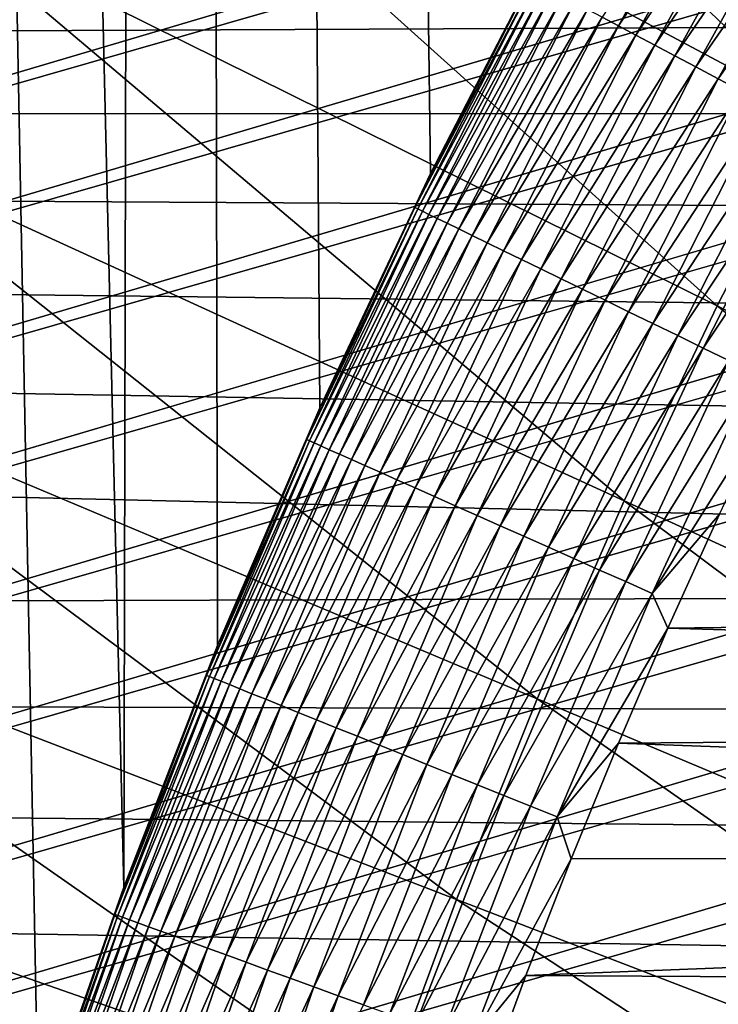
# Model space of a CAD drawing. Header units: millimetres. Extents: x -50 to 50, y -50 to 50.
# Tile 322 of 562: x -8.6 to -7.7, y 3 to 4.2. Entities that reach past the tile are written whole.
import ezdxf

# ---------------------------------------------------------------- set-up
doc = ezdxf.new("R2010")
doc.units = ezdxf.units.MM
doc.header["$LTSCALE"] = 65.185185
for name, color, linetype in [('1', 7, 'CONTINUOUS'), ('2', 7, 'CONTINUOUS'), ('25', 7, 'CONTINUOUS'), ('3', 7, 'CONTINUOUS'), ('36', 7, 'CONTINUOUS'), ('4', 7, 'CONTINUOUS'), ('89', 7, 'CONTINUOUS')]:
    doc.layers.add(name, color=color, linetype=linetype)

msp = doc.modelspace()

# ---------------------------------------------------------------- linework, layer by layer
at = {"layer": '1', "color": 7, "linetype": 'Continuous', "true_color": 0xf5f5f5}
for points in [[(-28.9654, 4.0703), (-28.8629, 4.7432), (-3.0677, 4.1863), (-28.9654, 4.0703)], [(-3.2359, 4.0577), (-28.9654, 4.0703), (-3.0677, 4.1863), (-3.2359, 4.0577)], [(-29.0523, 3.3952), (-28.9654, 4.0703), (-3.8522, 3.478), (-29.0523, 3.3952)], [(-3.5559, 3.7804), (-28.9654, 4.0703), (-3.3987, 3.9224), (-3.5559, 3.7804)], [(-3.7071, 3.6323), (-28.9654, 4.0703), (-3.5559, 3.7804), (-3.7071, 3.6323)], [(-3.8522, 3.478), (-28.9654, 4.0703), (-3.7071, 3.6323), (-3.8522, 3.478)], [(-3.3987, 3.9224), (-28.9654, 4.0703), (-3.2359, 4.0577), (-3.3987, 3.9224)], [(-3.9909, 3.318), (-29.0523, 3.3952), (-3.8522, 3.478), (-3.9909, 3.318)], [(-29.1234, 2.7183), (-29.0523, 3.3952), (-4.3661, 2.806), (-29.1234, 2.7183)], [(-4.1229, 3.1525), (-29.0523, 3.3952), (-3.9909, 3.318), (-4.1229, 3.1525)], [(-4.248, 2.9817), (-29.0523, 3.3952), (-4.1229, 3.1525), (-4.248, 2.9817)], [(-4.3661, 2.806), (-29.0523, 3.3952), (-4.248, 2.9817), (-4.3661, 2.806)]]:
    msp.add_3dface(points, dxfattribs=at)
at = {"layer": '2', "color": 7, "linetype": 'Continuous', "true_color": 0xf5f5f5}
for points in [[(-9.0309, 27.8209, 4.3), (-8.4451, 3.1113, 4.3), (-8.3864, 28.022, 4.3), (-9.0309, 27.8209, 4.3)], [(-8.4451, 3.1113, 4.3), (-8.33, 3.4074, 4.3), (-8.3864, 28.022, 4.3), (-8.4451, 3.1113, 4.3)], [(-8.0689, 3.9865, 4.3), (-7.9232, 4.2688, 4.3), (-8.3864, 28.022, 4.3), (-8.0689, 3.9865, 4.3)], [(-8.2046, 3.6993, 4.3), (-8.0689, 3.9865, 4.3), (-8.3864, 28.022, 4.3), (-8.2046, 3.6993, 4.3)], [(-8.33, 3.4074, 4.3), (-8.2046, 3.6993, 4.3), (-8.3864, 28.022, 4.3), (-8.33, 3.4074, 4.3)], [(-8.5496, 2.8113, 4.3), (-8.4451, 3.1113, 4.3), (-9.0309, 27.8209, 4.3), (-8.5496, 2.8113, 4.3)], [(-8.6435, 2.5079, 4.3), (-8.5496, 2.8113, 4.3), (-9.0309, 27.8209, 4.3), (-8.6435, 2.5079, 4.3)]]:
    msp.add_3dface(points, dxfattribs=at)
at = {"layer": '25', "color": 7, "linetype": 'Continuous', "true_color": 0xf5f5f5}
for points in [[(-7.8385, 4.1678, 10.5277), (-7.6883, 4.4388, 10.5277), (-7.8583, 4.1783, 10.4999), (-7.8385, 4.1678, 10.5277)], [(-7.8385, 4.1678, 10.5277), (-7.6672, 4.4267, 10.5538), (-7.6883, 4.4388, 10.5277), (-7.8385, 4.1678, 10.5277)], [(-7.817, 4.1564, 10.5538), (-7.6672, 4.4267, 10.5538), (-7.8385, 4.1678, 10.5277), (-7.817, 4.1564, 10.5538)], [(-7.817, 4.1564, 10.5538), (-7.6445, 4.4136, 10.5781), (-7.6672, 4.4267, 10.5538), (-7.817, 4.1564, 10.5538)], [(-7.7939, 4.1441, 10.5781), (-7.6445, 4.4136, 10.5781), (-7.817, 4.1564, 10.5538), (-7.7939, 4.1441, 10.5781)], [(-7.7939, 4.1441, 10.5781), (-7.6204, 4.3996, 10.6005), (-7.6445, 4.4136, 10.5781), (-7.7939, 4.1441, 10.5781)], [(-7.7693, 4.131, 10.6005), (-7.6204, 4.3996, 10.6005), (-7.7939, 4.1441, 10.5781), (-7.7693, 4.131, 10.6005)], [(-7.7693, 4.131, 10.6005), (-7.595, 4.385, 10.6209), (-7.6204, 4.3996, 10.6005), (-7.7693, 4.131, 10.6005)], [(-7.7434, 4.1172, 10.6209), (-7.595, 4.385, 10.6209), (-7.7693, 4.131, 10.6005), (-7.7434, 4.1172, 10.6209)], [(-7.7434, 4.1172, 10.6209), (-7.5684, 4.3696, 10.6391), (-7.595, 4.385, 10.6209), (-7.7434, 4.1172, 10.6209)], [(-7.7162, 4.1028, 10.6391), (-7.5684, 4.3696, 10.6391), (-7.7434, 4.1172, 10.6209), (-7.7162, 4.1028, 10.6391)], [(-7.7162, 4.1028, 10.6391), (-7.5407, 4.3536, 10.655), (-7.5684, 4.3696, 10.6391), (-7.7162, 4.1028, 10.6391)], [(-7.688, 4.0878, 10.655), (-7.5407, 4.3536, 10.655), (-7.7162, 4.1028, 10.6391), (-7.688, 4.0878, 10.655)], [(-7.9232, 4.2688, 10.2), (-8.0689, 3.9865, 10.2), (-7.9454, 4.2246, 10.2357), (-7.9232, 4.2688, 10.2)], [(-8.088, 3.9448, 10.2357), (-7.942, 4.2229, 10.2712), (-7.9454, 4.2246, 10.2357), (-8.088, 3.9448, 10.2357)], [(-8.0689, 3.9865, 10.2), (-8.088, 3.9448, 10.2357), (-7.9454, 4.2246, 10.2357), (-8.0689, 3.9865, 10.2)], [(-8.0846, 3.9431, 10.2712), (-7.942, 4.2229, 10.2712), (-8.088, 3.9448, 10.2357), (-8.0846, 3.9431, 10.2712)], [(-8.0846, 3.9431, 10.2712), (-7.9364, 4.2199, 10.3064), (-7.942, 4.2229, 10.2712), (-8.0846, 3.9431, 10.2712)], [(-8.0789, 3.9403, 10.3064), (-7.9364, 4.2199, 10.3064), (-8.0846, 3.9431, 10.2712), (-8.0789, 3.9403, 10.3064)], [(-8.0789, 3.9403, 10.3064), (-7.9286, 4.2157, 10.341), (-7.9364, 4.2199, 10.3064), (-8.0789, 3.9403, 10.3064)], [(-8.0709, 3.9364, 10.341), (-7.9286, 4.2157, 10.341), (-8.0789, 3.9403, 10.3064), (-8.0709, 3.9364, 10.341)], [(-8.0709, 3.9364, 10.341), (-7.9186, 4.2104, 10.3749), (-7.9286, 4.2157, 10.341), (-8.0709, 3.9364, 10.341)], [(-8.0608, 3.9315, 10.3749), (-7.9186, 4.2104, 10.3749), (-8.0709, 3.9364, 10.341), (-8.0608, 3.9315, 10.3749)], [(-8.0608, 3.9315, 10.3749), (-7.9066, 4.204, 10.4079), (-7.9186, 4.2104, 10.3749), (-8.0608, 3.9315, 10.3749)], [(-8.0485, 3.9255, 10.4079), (-7.9066, 4.204, 10.4079), (-8.0608, 3.9315, 10.3749), (-8.0485, 3.9255, 10.4079)], [(-8.0485, 3.9255, 10.4079), (-7.8924, 4.1965, 10.4398), (-7.9066, 4.204, 10.4079), (-8.0485, 3.9255, 10.4079)], [(-8.0341, 3.9185, 10.4398), (-7.8924, 4.1965, 10.4398), (-8.0485, 3.9255, 10.4079), (-8.0341, 3.9185, 10.4398)], [(-8.0341, 3.9185, 10.4398), (-7.8763, 4.1879, 10.4705), (-7.8924, 4.1965, 10.4398), (-8.0341, 3.9185, 10.4398)], [(-8.0177, 3.9105, 10.4705), (-7.8763, 4.1879, 10.4705), (-8.0341, 3.9185, 10.4398), (-8.0177, 3.9105, 10.4705)], [(-8.0177, 3.9105, 10.4705), (-7.8583, 4.1783, 10.4999), (-7.8763, 4.1879, 10.4705), (-8.0177, 3.9105, 10.4705)], [(-7.9994, 3.9015, 10.4999), (-7.8583, 4.1783, 10.4999), (-8.0177, 3.9105, 10.4705), (-7.9994, 3.9015, 10.4999)], [(-7.9994, 3.9015, 10.4999), (-7.8385, 4.1678, 10.5277), (-7.8583, 4.1783, 10.4999), (-7.9994, 3.9015, 10.4999)], [(-7.9792, 3.8917, 10.5277), (-7.8385, 4.1678, 10.5277), (-7.9994, 3.9015, 10.4999), (-7.9792, 3.8917, 10.5277)], [(-7.9792, 3.8917, 10.5277), (-7.817, 4.1564, 10.5538), (-7.8385, 4.1678, 10.5277), (-7.9792, 3.8917, 10.5277)], [(-7.9573, 3.881, 10.5538), (-7.817, 4.1564, 10.5538), (-7.9792, 3.8917, 10.5277), (-7.9573, 3.881, 10.5538)], [(-7.9573, 3.881, 10.5538), (-7.7939, 4.1441, 10.5781), (-7.817, 4.1564, 10.5538), (-7.9573, 3.881, 10.5538)], [(-7.9338, 3.8696, 10.5781), (-7.7939, 4.1441, 10.5781), (-7.9573, 3.881, 10.5538), (-7.9338, 3.8696, 10.5781)], [(-7.9338, 3.8696, 10.5781), (-7.7693, 4.131, 10.6005), (-7.7939, 4.1441, 10.5781), (-7.9338, 3.8696, 10.5781)], [(-7.9088, 3.8574, 10.6005), (-7.7693, 4.131, 10.6005), (-7.9338, 3.8696, 10.5781), (-7.9088, 3.8574, 10.6005)], [(-7.9088, 3.8574, 10.6005), (-7.7434, 4.1172, 10.6209), (-7.7693, 4.131, 10.6005), (-7.9088, 3.8574, 10.6005)], [(-7.8824, 3.8445, 10.6209), (-7.7434, 4.1172, 10.6209), (-7.9088, 3.8574, 10.6005), (-7.8824, 3.8445, 10.6209)], [(-7.8824, 3.8445, 10.6209), (-7.7162, 4.1028, 10.6391), (-7.7434, 4.1172, 10.6209), (-7.8824, 3.8445, 10.6209)], [(-7.8547, 3.831, 10.6391), (-7.7162, 4.1028, 10.6391), (-7.8824, 3.8445, 10.6209), (-7.8547, 3.831, 10.6391)], [(-7.8547, 3.831, 10.6391), (-7.688, 4.0878, 10.655), (-7.7162, 4.1028, 10.6391), (-7.8547, 3.831, 10.6391)], [(-7.826, 3.817, 10.655), (-7.688, 4.0878, 10.655), (-7.8547, 3.831, 10.6391), (-7.826, 3.817, 10.655)], [(-7.826, 3.817, 10.655), (-7.6589, 4.0723, 10.6687), (-7.688, 4.0878, 10.655), (-7.826, 3.817, 10.655)], [(-7.7963, 3.8025, 10.6687), (-7.6589, 4.0723, 10.6687), (-7.826, 3.817, 10.655), (-7.7963, 3.8025, 10.6687)], [(-7.7963, 3.8025, 10.6687), (-7.6289, 4.0564, 10.6799), (-7.6589, 4.0723, 10.6687), (-7.7963, 3.8025, 10.6687)], [(-7.7658, 3.7877, 10.6799), (-7.6289, 4.0564, 10.6799), (-7.7963, 3.8025, 10.6687), (-7.7658, 3.7877, 10.6799)], [(-7.7658, 3.7877, 10.6799), (-7.5983, 4.0401, 10.6887), (-7.6289, 4.0564, 10.6799), (-7.7658, 3.7877, 10.6799)], [(-7.7347, 3.7725, 10.6887), (-7.5983, 4.0401, 10.6887), (-7.7658, 3.7877, 10.6799), (-7.7347, 3.7725, 10.6887)], [(-7.7347, 3.7725, 10.6887), (-7.5673, 4.0236, 10.695), (-7.5983, 4.0401, 10.6887), (-7.7347, 3.7725, 10.6887)], [(-7.7031, 3.7571, 10.695), (-7.5673, 4.0236, 10.695), (-7.7347, 3.7725, 10.6887), (-7.7031, 3.7571, 10.695)], [(-8.0689, 3.9865, 10.2), (-8.2046, 3.6993, 10.2), (-8.088, 3.9448, 10.2357), (-8.0689, 3.9865, 10.2)], [(-8.2207, 3.6601, 10.2357), (-8.0846, 3.9431, 10.2712), (-8.088, 3.9448, 10.2357), (-8.2207, 3.6601, 10.2357)], [(-8.2046, 3.6993, 10.2), (-8.2207, 3.6601, 10.2357), (-8.088, 3.9448, 10.2357), (-8.2046, 3.6993, 10.2)], [(-8.2173, 3.6586, 10.2712), (-8.0846, 3.9431, 10.2712), (-8.2207, 3.6601, 10.2357), (-8.2173, 3.6586, 10.2712)], [(-8.2173, 3.6586, 10.2712), (-8.0789, 3.9403, 10.3064), (-8.0846, 3.9431, 10.2712), (-8.2173, 3.6586, 10.2712)], [(-8.2115, 3.656, 10.3064), (-8.0789, 3.9403, 10.3064), (-8.2173, 3.6586, 10.2712), (-8.2115, 3.656, 10.3064)], [(-8.2115, 3.656, 10.3064), (-8.0709, 3.9364, 10.341), (-8.0789, 3.9403, 10.3064), (-8.2115, 3.656, 10.3064)], [(-8.2034, 3.6524, 10.341), (-8.0709, 3.9364, 10.341), (-8.2115, 3.656, 10.3064), (-8.2034, 3.6524, 10.341)], [(-8.2034, 3.6524, 10.341), (-8.0608, 3.9315, 10.3749), (-8.0709, 3.9364, 10.341), (-8.2034, 3.6524, 10.341)], [(-8.1931, 3.6478, 10.3749), (-8.0608, 3.9315, 10.3749), (-8.2034, 3.6524, 10.341), (-8.1931, 3.6478, 10.3749)], [(-8.1931, 3.6478, 10.3749), (-8.0485, 3.9255, 10.4079), (-8.0608, 3.9315, 10.3749), (-8.1931, 3.6478, 10.3749)], [(-8.1806, 3.6422, 10.4079), (-8.0485, 3.9255, 10.4079), (-8.1931, 3.6478, 10.3749), (-8.1806, 3.6422, 10.4079)], [(-8.1806, 3.6422, 10.4079), (-8.0341, 3.9185, 10.4398), (-8.0485, 3.9255, 10.4079), (-8.1806, 3.6422, 10.4079)], [(-8.1659, 3.6357, 10.4398), (-8.0341, 3.9185, 10.4398), (-8.1806, 3.6422, 10.4079), (-8.1659, 3.6357, 10.4398)], [(-8.1659, 3.6357, 10.4398), (-8.0177, 3.9105, 10.4705), (-8.0341, 3.9185, 10.4398), (-8.1659, 3.6357, 10.4398)], [(-8.1493, 3.6283, 10.4705), (-8.0177, 3.9105, 10.4705), (-8.1659, 3.6357, 10.4398), (-8.1493, 3.6283, 10.4705)], [(-8.1493, 3.6283, 10.4705), (-7.9994, 3.9015, 10.4999), (-8.0177, 3.9105, 10.4705), (-8.1493, 3.6283, 10.4705)], [(-8.1306, 3.62, 10.4999), (-7.9994, 3.9015, 10.4999), (-8.1493, 3.6283, 10.4705), (-8.1306, 3.62, 10.4999)], [(-8.1306, 3.62, 10.4999), (-7.9792, 3.8917, 10.5277), (-7.9994, 3.9015, 10.4999), (-8.1306, 3.62, 10.4999)], [(-8.1101, 3.6109, 10.5277), (-7.9792, 3.8917, 10.5277), (-8.1306, 3.62, 10.4999), (-8.1101, 3.6109, 10.5277)], [(-8.1101, 3.6109, 10.5277), (-7.9573, 3.881, 10.5538), (-7.9792, 3.8917, 10.5277), (-8.1101, 3.6109, 10.5277)], [(-8.0879, 3.601, 10.5538), (-7.9573, 3.881, 10.5538), (-8.1101, 3.6109, 10.5277), (-8.0879, 3.601, 10.5538)], [(-8.0879, 3.601, 10.5538), (-7.9338, 3.8696, 10.5781), (-7.9573, 3.881, 10.5538), (-8.0879, 3.601, 10.5538)], [(-8.064, 3.5903, 10.5781), (-7.9338, 3.8696, 10.5781), (-8.0879, 3.601, 10.5538), (-8.064, 3.5903, 10.5781)], [(-8.064, 3.5903, 10.5781), (-7.9088, 3.8574, 10.6005), (-7.9338, 3.8696, 10.5781), (-8.064, 3.5903, 10.5781)], [(-8.0386, 3.579, 10.6005), (-7.9088, 3.8574, 10.6005), (-8.064, 3.5903, 10.5781), (-8.0386, 3.579, 10.6005)], [(-8.0386, 3.579, 10.6005), (-7.8824, 3.8445, 10.6209), (-7.9088, 3.8574, 10.6005), (-8.0386, 3.579, 10.6005)], [(-8.0117, 3.5671, 10.6209), (-7.8824, 3.8445, 10.6209), (-8.0386, 3.579, 10.6005), (-8.0117, 3.5671, 10.6209)], [(-8.0117, 3.5671, 10.6209), (-7.8547, 3.831, 10.6391), (-7.8824, 3.8445, 10.6209), (-8.0117, 3.5671, 10.6209)], [(-7.9836, 3.5545, 10.6391), (-7.8547, 3.831, 10.6391), (-8.0117, 3.5671, 10.6209), (-7.9836, 3.5545, 10.6391)], [(-7.9836, 3.5545, 10.6391), (-7.826, 3.817, 10.655), (-7.8547, 3.831, 10.6391), (-7.9836, 3.5545, 10.6391)], [(-7.9544, 3.5415, 10.655), (-7.826, 3.817, 10.655), (-7.9836, 3.5545, 10.6391), (-7.9544, 3.5415, 10.655)], [(-7.9544, 3.5415, 10.655), (-7.7963, 3.8025, 10.6687), (-7.826, 3.817, 10.655), (-7.9544, 3.5415, 10.655)], [(-7.9243, 3.5281, 10.6687), (-7.7963, 3.8025, 10.6687), (-7.9544, 3.5415, 10.655), (-7.9243, 3.5281, 10.6687)], [(-7.9243, 3.5281, 10.6687), (-7.7658, 3.7877, 10.6799), (-7.7963, 3.8025, 10.6687), (-7.9243, 3.5281, 10.6687)], [(-7.8933, 3.5143, 10.6799), (-7.7658, 3.7877, 10.6799), (-7.9243, 3.5281, 10.6687), (-7.8933, 3.5143, 10.6799)], [(-7.8933, 3.5143, 10.6799), (-7.7347, 3.7725, 10.6887), (-7.7658, 3.7877, 10.6799), (-7.8933, 3.5143, 10.6799)], [(-7.8617, 3.5002, 10.6887), (-7.7347, 3.7725, 10.6887), (-7.8933, 3.5143, 10.6799), (-7.8617, 3.5002, 10.6887)], [(-7.8617, 3.5002, 10.6887), (-7.7031, 3.7571, 10.695), (-7.7347, 3.7725, 10.6887), (-7.8617, 3.5002, 10.6887)], [(-7.8295, 3.4859, 10.695), (-7.7031, 3.7571, 10.695), (-7.8617, 3.5002, 10.6887), (-7.8295, 3.4859, 10.695)], [(-7.8295, 3.4859, 10.695), (-7.6712, 3.7415, 10.6988), (-7.7031, 3.7571, 10.695), (-7.8295, 3.4859, 10.695)], [(-7.7971, 3.4715, 10.6988), (-7.6712, 3.7415, 10.6988), (-7.8295, 3.4859, 10.695), (-7.7971, 3.4715, 10.6988)], [(-7.7971, 3.4715, 10.6988), (-7.6488, 3.7075, 10.7), (-7.6712, 3.7415, 10.6988), (-7.7971, 3.4715, 10.6988)], [(-8.2046, 3.6993, 10.2), (-8.33, 3.4074, 10.2), (-8.2207, 3.6601, 10.2357), (-8.2046, 3.6993, 10.2)], [(-7.7145, 3.5688, 10.7), (-7.6488, 3.7075, 10.7), (-7.7971, 3.4715, 10.6988), (-7.7145, 3.5688, 10.7)], [(-8.3435, 3.371, 10.2357), (-8.2173, 3.6586, 10.2712), (-8.2207, 3.6601, 10.2357), (-8.3435, 3.371, 10.2357)], [(-8.33, 3.4074, 10.2), (-8.3435, 3.371, 10.2357), (-8.2207, 3.6601, 10.2357), (-8.33, 3.4074, 10.2)], [(-8.3399, 3.3696, 10.2712), (-8.2173, 3.6586, 10.2712), (-8.3435, 3.371, 10.2357), (-8.3399, 3.3696, 10.2712)], [(-8.3399, 3.3696, 10.2712), (-8.2115, 3.656, 10.3064), (-8.2173, 3.6586, 10.2712), (-8.3399, 3.3696, 10.2712)], [(-8.334, 3.3672, 10.3064), (-8.2115, 3.656, 10.3064), (-8.3399, 3.3696, 10.2712), (-8.334, 3.3672, 10.3064)], [(-8.334, 3.3672, 10.3064), (-8.2034, 3.6524, 10.341), (-8.2115, 3.656, 10.3064), (-8.334, 3.3672, 10.3064)], [(-8.3258, 3.3639, 10.341), (-8.2034, 3.6524, 10.341), (-8.334, 3.3672, 10.3064), (-8.3258, 3.3639, 10.341)], [(-8.3258, 3.3639, 10.341), (-8.1931, 3.6478, 10.3749), (-8.2034, 3.6524, 10.341), (-8.3258, 3.3639, 10.341)], [(-8.3154, 3.3596, 10.3749), (-8.1931, 3.6478, 10.3749), (-8.3258, 3.3639, 10.341), (-8.3154, 3.3596, 10.3749)], [(-8.3154, 3.3596, 10.3749), (-8.1806, 3.6422, 10.4079), (-8.1931, 3.6478, 10.3749), (-8.3154, 3.3596, 10.3749)], [(-8.3027, 3.3545, 10.4079), (-8.1806, 3.6422, 10.4079), (-8.3154, 3.3596, 10.3749), (-8.3027, 3.3545, 10.4079)], [(-8.3027, 3.3545, 10.4079), (-8.1659, 3.6357, 10.4398), (-8.1806, 3.6422, 10.4079), (-8.3027, 3.3545, 10.4079)], [(-8.2879, 3.3485, 10.4398), (-8.1659, 3.6357, 10.4398), (-8.3027, 3.3545, 10.4079), (-8.2879, 3.3485, 10.4398)], [(-8.2879, 3.3485, 10.4398), (-8.1493, 3.6283, 10.4705), (-8.1659, 3.6357, 10.4398), (-8.2879, 3.3485, 10.4398)], [(-8.2709, 3.3417, 10.4705), (-8.1493, 3.6283, 10.4705), (-8.2879, 3.3485, 10.4398), (-8.2709, 3.3417, 10.4705)], [(-8.2709, 3.3417, 10.4705), (-8.1306, 3.62, 10.4999), (-8.1493, 3.6283, 10.4705), (-8.2709, 3.3417, 10.4705)], [(-8.252, 3.334, 10.4999), (-8.1306, 3.62, 10.4999), (-8.2709, 3.3417, 10.4705), (-8.252, 3.334, 10.4999)], [(-8.252, 3.334, 10.4999), (-8.1101, 3.6109, 10.5277), (-8.1306, 3.62, 10.4999), (-8.252, 3.334, 10.4999)], [(-8.2312, 3.3256, 10.5277), (-8.1101, 3.6109, 10.5277), (-8.252, 3.334, 10.4999), (-8.2312, 3.3256, 10.5277)], [(-8.2312, 3.3256, 10.5277), (-8.0879, 3.601, 10.5538), (-8.1101, 3.6109, 10.5277), (-8.2312, 3.3256, 10.5277)], [(-8.2086, 3.3165, 10.5538), (-8.0879, 3.601, 10.5538), (-8.2312, 3.3256, 10.5277), (-8.2086, 3.3165, 10.5538)], [(-8.2086, 3.3165, 10.5538), (-8.064, 3.5903, 10.5781), (-8.0879, 3.601, 10.5538), (-8.2086, 3.3165, 10.5538)], [(-8.1844, 3.3067, 10.5781), (-8.064, 3.5903, 10.5781), (-8.2086, 3.3165, 10.5538), (-8.1844, 3.3067, 10.5781)], [(-8.1844, 3.3067, 10.5781), (-8.0386, 3.579, 10.6005), (-8.064, 3.5903, 10.5781), (-8.1844, 3.3067, 10.5781)], [(-8.1586, 3.2963, 10.6005), (-8.0386, 3.579, 10.6005), (-8.1844, 3.3067, 10.5781), (-8.1586, 3.2963, 10.6005)], [(-8.1586, 3.2963, 10.6005), (-8.0117, 3.5671, 10.6209), (-8.0386, 3.579, 10.6005), (-8.1586, 3.2963, 10.6005)], [(-8.1313, 3.2853, 10.6209), (-8.0117, 3.5671, 10.6209), (-8.1586, 3.2963, 10.6005), (-8.1313, 3.2853, 10.6209)], [(-8.1313, 3.2853, 10.6209), (-7.9836, 3.5545, 10.6391), (-8.0117, 3.5671, 10.6209), (-8.1313, 3.2853, 10.6209)], [(-7.7777, 3.4289, 10.7), (-7.7145, 3.5688, 10.7), (-7.7971, 3.4715, 10.6988), (-7.7777, 3.4289, 10.7)], [(-8.1028, 3.2738, 10.6391), (-7.9836, 3.5545, 10.6391), (-8.1313, 3.2853, 10.6209), (-8.1028, 3.2738, 10.6391)], [(-8.1028, 3.2738, 10.6391), (-7.9544, 3.5415, 10.655), (-7.9836, 3.5545, 10.6391), (-8.1028, 3.2738, 10.6391)], [(-8.0732, 3.2618, 10.655), (-7.9544, 3.5415, 10.655), (-8.1028, 3.2738, 10.6391), (-8.0732, 3.2618, 10.655)], [(-8.0732, 3.2618, 10.655), (-7.9243, 3.5281, 10.6687), (-7.9544, 3.5415, 10.655), (-8.0732, 3.2618, 10.655)], [(-8.0426, 3.2494, 10.6687), (-7.9243, 3.5281, 10.6687), (-8.0732, 3.2618, 10.655), (-8.0426, 3.2494, 10.6687)], [(-8.0426, 3.2494, 10.6687), (-7.8933, 3.5143, 10.6799), (-7.9243, 3.5281, 10.6687), (-8.0426, 3.2494, 10.6687)], [(-8.0111, 3.2367, 10.6799), (-7.8933, 3.5143, 10.6799), (-8.0426, 3.2494, 10.6687), (-8.0111, 3.2367, 10.6799)], [(-8.0111, 3.2367, 10.6799), (-7.8617, 3.5002, 10.6887), (-7.8933, 3.5143, 10.6799), (-8.0111, 3.2367, 10.6799)], [(-7.979, 3.2237, 10.6887), (-7.8617, 3.5002, 10.6887), (-8.0111, 3.2367, 10.6799), (-7.979, 3.2237, 10.6887)], [(-7.979, 3.2237, 10.6887), (-7.8295, 3.4859, 10.695), (-7.8617, 3.5002, 10.6887), (-7.979, 3.2237, 10.6887)], [(-7.9464, 3.2106, 10.695), (-7.8295, 3.4859, 10.695), (-7.979, 3.2237, 10.6887), (-7.9464, 3.2106, 10.695)], [(-7.9464, 3.2106, 10.695), (-7.7971, 3.4715, 10.6988), (-7.8295, 3.4859, 10.695), (-7.9464, 3.2106, 10.695)], [(-7.9135, 3.1973, 10.6988), (-7.7971, 3.4715, 10.6988), (-7.9464, 3.2106, 10.695), (-7.9135, 3.1973, 10.6988)], [(-7.9135, 3.1973, 10.6988), (-7.7777, 3.4289, 10.7), (-7.7971, 3.4715, 10.6988), (-7.9135, 3.1973, 10.6988)], [(-7.8383, 3.2879, 10.7), (-7.7777, 3.4289, 10.7), (-7.9135, 3.1973, 10.6988), (-7.8383, 3.2879, 10.7)], [(-8.33, 3.4074, 10.2), (-8.4451, 3.1113, 10.2), (-8.3435, 3.371, 10.2357), (-8.33, 3.4074, 10.2)], [(-8.456, 3.0777, 10.2357), (-8.3399, 3.3696, 10.2712), (-8.3435, 3.371, 10.2357), (-8.456, 3.0777, 10.2357)], [(-8.4451, 3.1113, 10.2), (-8.456, 3.0777, 10.2357), (-8.3435, 3.371, 10.2357), (-8.4451, 3.1113, 10.2)], [(-8.4524, 3.0764, 10.2712), (-8.3399, 3.3696, 10.2712), (-8.456, 3.0777, 10.2357), (-8.4524, 3.0764, 10.2712)], [(-8.4524, 3.0764, 10.2712), (-8.334, 3.3672, 10.3064), (-8.3399, 3.3696, 10.2712), (-8.4524, 3.0764, 10.2712)], [(-8.4465, 3.0743, 10.3064), (-8.334, 3.3672, 10.3064), (-8.4524, 3.0764, 10.2712), (-8.4465, 3.0743, 10.3064)], [(-8.4465, 3.0743, 10.3064), (-8.3258, 3.3639, 10.341), (-8.334, 3.3672, 10.3064), (-8.4465, 3.0743, 10.3064)], [(-8.4382, 3.0712, 10.341), (-8.3258, 3.3639, 10.341), (-8.4465, 3.0743, 10.3064), (-8.4382, 3.0712, 10.341)], [(-8.4382, 3.0712, 10.341), (-8.3154, 3.3596, 10.3749), (-8.3258, 3.3639, 10.341), (-8.4382, 3.0712, 10.341)], [(-8.4276, 3.0674, 10.3749), (-8.3154, 3.3596, 10.3749), (-8.4382, 3.0712, 10.341), (-8.4276, 3.0674, 10.3749)], [(-8.4276, 3.0674, 10.3749), (-8.3027, 3.3545, 10.4079), (-8.3154, 3.3596, 10.3749), (-8.4276, 3.0674, 10.3749)], [(-8.4147, 3.0627, 10.4079), (-8.3027, 3.3545, 10.4079), (-8.4276, 3.0674, 10.3749), (-8.4147, 3.0627, 10.4079)], [(-8.4147, 3.0627, 10.4079), (-8.2879, 3.3485, 10.4398), (-8.3027, 3.3545, 10.4079), (-8.4147, 3.0627, 10.4079)], [(-8.3997, 3.0572, 10.4398), (-8.2879, 3.3485, 10.4398), (-8.4147, 3.0627, 10.4079), (-8.3997, 3.0572, 10.4398)], [(-8.3997, 3.0572, 10.4398), (-8.2709, 3.3417, 10.4705), (-8.2879, 3.3485, 10.4398), (-8.3997, 3.0572, 10.4398)], [(-8.3825, 3.051, 10.4705), (-8.2709, 3.3417, 10.4705), (-8.3997, 3.0572, 10.4398), (-8.3825, 3.051, 10.4705)], [(-8.3825, 3.051, 10.4705), (-8.252, 3.334, 10.4999), (-8.2709, 3.3417, 10.4705), (-8.3825, 3.051, 10.4705)], [(-8.3634, 3.044, 10.4999), (-8.252, 3.334, 10.4999), (-8.3825, 3.051, 10.4705), (-8.3634, 3.044, 10.4999)], [(-8.3634, 3.044, 10.4999), (-8.2312, 3.3256, 10.5277), (-8.252, 3.334, 10.4999), (-8.3634, 3.044, 10.4999)], [(-8.3423, 3.0363, 10.5277), (-8.2312, 3.3256, 10.5277), (-8.3634, 3.044, 10.4999), (-8.3423, 3.0363, 10.5277)], [(-8.3423, 3.0363, 10.5277), (-8.2086, 3.3165, 10.5538), (-8.2312, 3.3256, 10.5277), (-8.3423, 3.0363, 10.5277)], [(-8.3194, 3.028, 10.5538), (-8.2086, 3.3165, 10.5538), (-8.3423, 3.0363, 10.5277), (-8.3194, 3.028, 10.5538)], [(-8.3194, 3.028, 10.5538), (-8.1844, 3.3067, 10.5781), (-8.2086, 3.3165, 10.5538), (-8.3194, 3.028, 10.5538)], [(-8.2948, 3.0191, 10.5781), (-8.1844, 3.3067, 10.5781), (-8.3194, 3.028, 10.5538), (-8.2948, 3.0191, 10.5781)], [(-8.2948, 3.0191, 10.5781), (-8.1586, 3.2963, 10.6005), (-8.1844, 3.3067, 10.5781), (-8.2948, 3.0191, 10.5781)], [(-8.2686, 3.0095, 10.6005), (-8.1586, 3.2963, 10.6005), (-8.2948, 3.0191, 10.5781), (-8.2686, 3.0095, 10.6005)], [(-8.2686, 3.0095, 10.6005), (-8.1313, 3.2853, 10.6209), (-8.1586, 3.2963, 10.6005), (-8.2686, 3.0095, 10.6005)], [(-8.241, 2.9995, 10.6209), (-8.1313, 3.2853, 10.6209), (-8.2686, 3.0095, 10.6005), (-8.241, 2.9995, 10.6209)], [(-8.241, 2.9995, 10.6209), (-8.1028, 3.2738, 10.6391), (-8.1313, 3.2853, 10.6209), (-8.241, 2.9995, 10.6209)], [(-7.8964, 3.1459, 10.7), (-7.8383, 3.2879, 10.7), (-7.9135, 3.1973, 10.6988), (-7.8964, 3.1459, 10.7)], [(-8.2121, 2.989, 10.6391), (-8.1028, 3.2738, 10.6391), (-8.241, 2.9995, 10.6209), (-8.2121, 2.989, 10.6391)], [(-8.2121, 2.989, 10.6391), (-8.0732, 3.2618, 10.655), (-8.1028, 3.2738, 10.6391), (-8.2121, 2.989, 10.6391)], [(-8.1821, 2.978, 10.655), (-8.0732, 3.2618, 10.655), (-8.2121, 2.989, 10.6391), (-8.1821, 2.978, 10.655)], [(-8.1821, 2.978, 10.655), (-8.0426, 3.2494, 10.6687), (-8.0732, 3.2618, 10.655), (-8.1821, 2.978, 10.655)], [(-8.1511, 2.9668, 10.6687), (-8.0426, 3.2494, 10.6687), (-8.1821, 2.978, 10.655), (-8.1511, 2.9668, 10.6687)], [(-8.1511, 2.9668, 10.6687), (-8.0111, 3.2367, 10.6799), (-8.0426, 3.2494, 10.6687), (-8.1511, 2.9668, 10.6687)], [(-8.1192, 2.9552, 10.6799), (-8.0111, 3.2367, 10.6799), (-8.1511, 2.9668, 10.6687), (-8.1192, 2.9552, 10.6799)], [(-8.1192, 2.9552, 10.6799), (-7.979, 3.2237, 10.6887), (-8.0111, 3.2367, 10.6799), (-8.1192, 2.9552, 10.6799)], [(-8.0867, 2.9433, 10.6887), (-7.979, 3.2237, 10.6887), (-8.1192, 2.9552, 10.6799), (-8.0867, 2.9433, 10.6887)], [(-8.0867, 2.9433, 10.6887), (-7.9464, 3.2106, 10.695), (-7.979, 3.2237, 10.6887), (-8.0867, 2.9433, 10.6887)], [(-8.0536, 2.9313, 10.695), (-7.9464, 3.2106, 10.695), (-8.0867, 2.9433, 10.6887), (-8.0536, 2.9313, 10.695)], [(-8.0536, 2.9313, 10.695), (-7.9135, 3.1973, 10.6988), (-7.9464, 3.2106, 10.695), (-8.0536, 2.9313, 10.695)], [(-8.0202, 2.9191, 10.6988), (-7.9135, 3.1973, 10.6988), (-8.0536, 2.9313, 10.695), (-8.0202, 2.9191, 10.6988)], [(-8.0202, 2.9191, 10.6988), (-7.8964, 3.1459, 10.7), (-7.9135, 3.1973, 10.6988), (-8.0202, 2.9191, 10.6988)], [(-7.9519, 3.0028, 10.7), (-7.8964, 3.1459, 10.7), (-8.0202, 2.9191, 10.6988), (-7.9519, 3.0028, 10.7)], [(-8.4451, 3.1113, 10.2), (-8.5496, 2.8113, 10.2), (-8.456, 3.0777, 10.2357), (-8.4451, 3.1113, 10.2)], [(-8.5583, 2.7808, 10.2357), (-8.4524, 3.0764, 10.2712), (-8.456, 3.0777, 10.2357), (-8.5583, 2.7808, 10.2357)], [(-8.5496, 2.8113, 10.2), (-8.5583, 2.7808, 10.2357), (-8.456, 3.0777, 10.2357), (-8.5496, 2.8113, 10.2)], [(-8.5547, 2.7796, 10.2712), (-8.4524, 3.0764, 10.2712), (-8.5583, 2.7808, 10.2357), (-8.5547, 2.7796, 10.2712)], [(-8.5547, 2.7796, 10.2712), (-8.4465, 3.0743, 10.3064), (-8.4524, 3.0764, 10.2712), (-8.5547, 2.7796, 10.2712)], [(-8.5486, 2.7776, 10.3064), (-8.4465, 3.0743, 10.3064), (-8.5547, 2.7796, 10.2712), (-8.5486, 2.7776, 10.3064)], [(-8.5486, 2.7776, 10.3064), (-8.4382, 3.0712, 10.341), (-8.4465, 3.0743, 10.3064), (-8.5486, 2.7776, 10.3064)], [(-8.5402, 2.7749, 10.341), (-8.4382, 3.0712, 10.341), (-8.5486, 2.7776, 10.3064), (-8.5402, 2.7749, 10.341)], [(-8.5402, 2.7749, 10.341), (-8.4276, 3.0674, 10.3749), (-8.4382, 3.0712, 10.341), (-8.5402, 2.7749, 10.341)], [(-8.5295, 2.7714, 10.3749), (-8.4276, 3.0674, 10.3749), (-8.5402, 2.7749, 10.341), (-8.5295, 2.7714, 10.3749)], [(-8.5295, 2.7714, 10.3749), (-8.4147, 3.0627, 10.4079), (-8.4276, 3.0674, 10.3749), (-8.5295, 2.7714, 10.3749)], [(-8.5165, 2.7672, 10.4079), (-8.4147, 3.0627, 10.4079), (-8.5295, 2.7714, 10.3749), (-8.5165, 2.7672, 10.4079)], [(-8.5165, 2.7672, 10.4079), (-8.3997, 3.0572, 10.4398), (-8.4147, 3.0627, 10.4079), (-8.5165, 2.7672, 10.4079)], [(-8.5012, 2.7622, 10.4398), (-8.3997, 3.0572, 10.4398), (-8.5165, 2.7672, 10.4079), (-8.5012, 2.7622, 10.4398)], [(-8.5012, 2.7622, 10.4398), (-8.3825, 3.051, 10.4705), (-8.3997, 3.0572, 10.4398), (-8.5012, 2.7622, 10.4398)], [(-8.4839, 2.7566, 10.4705), (-8.3825, 3.051, 10.4705), (-8.5012, 2.7622, 10.4398), (-8.4839, 2.7566, 10.4705)], [(-8.4839, 2.7566, 10.4705), (-8.3634, 3.044, 10.4999), (-8.3825, 3.051, 10.4705), (-8.4839, 2.7566, 10.4705)], [(-8.4645, 2.7503, 10.4999), (-8.3634, 3.044, 10.4999), (-8.4839, 2.7566, 10.4705), (-8.4645, 2.7503, 10.4999)], [(-8.4645, 2.7503, 10.4999), (-8.3423, 3.0363, 10.5277), (-8.3634, 3.044, 10.4999), (-8.4645, 2.7503, 10.4999)], [(-8.4432, 2.7433, 10.5277), (-8.3423, 3.0363, 10.5277), (-8.4645, 2.7503, 10.4999), (-8.4432, 2.7433, 10.5277)], [(-8.4432, 2.7433, 10.5277), (-8.3194, 3.028, 10.5538), (-8.3423, 3.0363, 10.5277), (-8.4432, 2.7433, 10.5277)], [(-8.42, 2.7358, 10.5538), (-8.3194, 3.028, 10.5538), (-8.4432, 2.7433, 10.5277), (-8.42, 2.7358, 10.5538)], [(-8.42, 2.7358, 10.5538), (-8.2948, 3.0191, 10.5781), (-8.3194, 3.028, 10.5538), (-8.42, 2.7358, 10.5538)], [(-8.3951, 2.7277, 10.5781), (-8.2948, 3.0191, 10.5781), (-8.42, 2.7358, 10.5538), (-8.3951, 2.7277, 10.5781)], [(-8.3951, 2.7277, 10.5781), (-8.2686, 3.0095, 10.6005), (-8.2948, 3.0191, 10.5781), (-8.3951, 2.7277, 10.5781)], [(-8.3686, 2.7191, 10.6005), (-8.2686, 3.0095, 10.6005), (-8.3951, 2.7277, 10.5781), (-8.3686, 2.7191, 10.6005)], [(-8.3686, 2.7191, 10.6005), (-8.241, 2.9995, 10.6209), (-8.2686, 3.0095, 10.6005), (-8.3686, 2.7191, 10.6005)], [(-8.3407, 2.7101, 10.6209), (-8.241, 2.9995, 10.6209), (-8.3686, 2.7191, 10.6005), (-8.3407, 2.7101, 10.6209)], [(-8.3407, 2.7101, 10.6209), (-8.2121, 2.989, 10.6391), (-8.241, 2.9995, 10.6209), (-8.3407, 2.7101, 10.6209)], [(-8.0049, 2.8587, 10.7), (-7.9519, 3.0028, 10.7), (-8.0202, 2.9191, 10.6988), (-8.0049, 2.8587, 10.7)], [(-8.3115, 2.7006, 10.6391), (-8.2121, 2.989, 10.6391), (-8.3407, 2.7101, 10.6209), (-8.3115, 2.7006, 10.6391)], [(-8.3115, 2.7006, 10.6391), (-8.1821, 2.978, 10.655), (-8.2121, 2.989, 10.6391), (-8.3115, 2.7006, 10.6391)], [(-8.2811, 2.6907, 10.655), (-8.1821, 2.978, 10.655), (-8.3115, 2.7006, 10.6391), (-8.2811, 2.6907, 10.655)], [(-8.2811, 2.6907, 10.655), (-8.1511, 2.9668, 10.6687), (-8.1821, 2.978, 10.655), (-8.2811, 2.6907, 10.655)]]:
    msp.add_3dface(points, dxfattribs=at)
at = {"layer": '3', "color": 7, "linetype": 'Continuous', "true_color": 0xf5f5f5}
for points in [[(-7.7777, 3.4289, 10.7), (-3.8522, 3.4781, 10.7), (-7.7145, 3.5688, 10.7), (-7.7777, 3.4289, 10.7)], [(-3.9909, 3.318, 10.7), (-3.8522, 3.4781, 10.7), (-7.7777, 3.4289, 10.7), (-3.9909, 3.318, 10.7)], [(-7.8383, 3.2879, 10.7), (-3.9909, 3.318, 10.7), (-7.7777, 3.4289, 10.7), (-7.8383, 3.2879, 10.7)], [(-4.1228, 3.1525, 10.7), (-3.9909, 3.318, 10.7), (-7.8383, 3.2879, 10.7), (-4.1228, 3.1525, 10.7)], [(-7.8964, 3.1459, 10.7), (-4.1228, 3.1525, 10.7), (-7.8383, 3.2879, 10.7), (-7.8964, 3.1459, 10.7)], [(-4.248, 2.9816, 10.7), (-4.1228, 3.1525, 10.7), (-7.9519, 3.0028, 10.7), (-4.248, 2.9816, 10.7)], [(-7.9519, 3.0028, 10.7), (-4.1228, 3.1525, 10.7), (-7.8964, 3.1459, 10.7), (-7.9519, 3.0028, 10.7)], [(-8.0049, 2.8587, 10.7), (-4.248, 2.9816, 10.7), (-7.9519, 3.0028, 10.7), (-8.0049, 2.8587, 10.7)], [(-4.3661, 2.8059, 10.7), (-4.248, 2.9816, 10.7), (-8.0049, 2.8587, 10.7), (-4.3661, 2.8059, 10.7)]]:
    msp.add_3dface(points, dxfattribs=at)
at = {"layer": '36', "color": 15, "linetype": 'Continuous', "true_color": 0xaf503c}
for points in [[(-8.5405, 4.5647, -16.9151), (-8.3959, 4.8255, -16.9151), (-7.5961, 4.0601, -17.0461), (-8.5405, 4.5647, -16.9151)], [(-7.5961, 4.0601, -17.0461), (-8.3959, 4.8255, -16.9151), (-7.4676, 4.2921, -17.0461), (-7.5961, 4.0601, -17.0461)], [(-8.6769, 4.2997, -16.9151), (-8.5405, 4.5647, -16.9151), (-7.7175, 3.8244, -17.0461), (-8.6769, 4.2997, -16.9151)], [(-7.7175, 3.8244, -17.0461), (-8.5405, 4.5647, -16.9151), (-7.5961, 4.0601, -17.0461), (-7.7175, 3.8244, -17.0461)], [(-8.8051, 4.0305, -16.9151), (-8.6769, 4.2997, -16.9151), (-7.8315, 3.585, -17.0461), (-8.8051, 4.0305, -16.9151)], [(-7.8315, 3.585, -17.0461), (-8.6769, 4.2997, -16.9151), (-7.7175, 3.8244, -17.0461), (-7.8315, 3.585, -17.0461)], [(-7.7175, 3.8244, -17.0461), (-7.5961, 4.0601, -17.0461), (-6.7565, 3.3483, -17.1618), (-7.7175, 3.8244, -17.0461)], [(-8.925, 3.7575, -16.9151), (-8.8051, 4.0305, -16.9151), (-7.9381, 3.3422, -17.0461), (-8.925, 3.7575, -16.9151)], [(-7.9381, 3.3422, -17.0461), (-8.8051, 4.0305, -16.9151), (-7.8315, 3.585, -17.0461), (-7.9381, 3.3422, -17.0461)], [(-7.8315, 3.585, -17.0461), (-7.7175, 3.8244, -17.0461), (-6.8563, 3.1387, -17.1618), (-7.8315, 3.585, -17.0461)], [(-6.8563, 3.1387, -17.1618), (-7.7175, 3.8244, -17.0461), (-6.7565, 3.3483, -17.1618), (-6.8563, 3.1387, -17.1618)], [(-9.0364, 3.481, -16.9151), (-8.925, 3.7575, -16.9151), (-8.0372, 3.0962, -17.0461), (-9.0364, 3.481, -16.9151)], [(-8.0372, 3.0962, -17.0461), (-8.925, 3.7575, -16.9151), (-7.9381, 3.3422, -17.0461), (-8.0372, 3.0962, -17.0461)], [(-7.9381, 3.3422, -17.0461), (-7.8315, 3.585, -17.0461), (-6.9496, 2.9262, -17.1618), (-7.9381, 3.3422, -17.0461)], [(-6.9496, 2.9262, -17.1618), (-7.8315, 3.585, -17.0461), (-6.8563, 3.1387, -17.1618), (-6.9496, 2.9262, -17.1618)], [(-9.1392, 3.2011, -16.9151), (-9.0364, 3.481, -16.9151), (-8.1287, 2.8473, -17.0461), (-9.1392, 3.2011, -16.9151)], [(-8.1287, 2.8473, -17.0461), (-9.0364, 3.481, -16.9151), (-8.0372, 3.0962, -17.0461), (-8.1287, 2.8473, -17.0461)], [(-8.0372, 3.0962, -17.0461), (-7.9381, 3.3422, -17.0461), (-7.0364, 2.7109, -17.1618), (-8.0372, 3.0962, -17.0461)], [(-7.0364, 2.7109, -17.1618), (-7.9381, 3.3422, -17.0461), (-6.9496, 2.9262, -17.1618), (-7.0364, 2.7109, -17.1618)], [(-9.2334, 2.9182, -16.9151), (-9.1392, 3.2011, -16.9151), (-8.2124, 2.5957, -17.0461), (-9.2334, 2.9182, -16.9151)], [(-8.2124, 2.5957, -17.0461), (-9.1392, 3.2011, -16.9151), (-8.1287, 2.8473, -17.0461), (-8.2124, 2.5957, -17.0461)], [(-8.1287, 2.8473, -17.0461), (-8.0372, 3.0962, -17.0461), (-7.1164, 2.493, -17.1618), (-8.1287, 2.8473, -17.0461)], [(-7.1164, 2.493, -17.1618), (-8.0372, 3.0962, -17.0461), (-7.0364, 2.7109, -17.1618), (-7.1164, 2.493, -17.1618)]]:
    msp.add_3dface(points, dxfattribs=at)
at = {"layer": '4', "color": 7, "linetype": 'Continuous', "true_color": 0xf5f5f5}
for points in [[(-7.9232, 4.2688, 10.2), (-8.0689, 3.9865, 4.3), (-8.0689, 3.9865, 10.2), (-7.9232, 4.2688, 10.2)], [(-7.9232, 4.2688, 4.3), (-8.0689, 3.9865, 4.3), (-7.9232, 4.2688, 10.2), (-7.9232, 4.2688, 4.3)], [(-8.0689, 3.9865, 10.2), (-8.2046, 3.6993, 4.3), (-8.2046, 3.6993, 10.2), (-8.0689, 3.9865, 10.2)], [(-8.0689, 3.9865, 4.3), (-8.2046, 3.6993, 4.3), (-8.0689, 3.9865, 10.2), (-8.0689, 3.9865, 4.3)], [(-8.2046, 3.6993, 10.2), (-8.33, 3.4074, 4.3), (-8.33, 3.4074, 10.2), (-8.2046, 3.6993, 10.2)], [(-8.2046, 3.6993, 4.3), (-8.33, 3.4074, 4.3), (-8.2046, 3.6993, 10.2), (-8.2046, 3.6993, 4.3)], [(-8.33, 3.4074, 10.2), (-8.4451, 3.1113, 4.3), (-8.4451, 3.1113, 10.2), (-8.33, 3.4074, 10.2)], [(-8.33, 3.4074, 4.3), (-8.4451, 3.1113, 4.3), (-8.33, 3.4074, 10.2), (-8.33, 3.4074, 4.3)], [(-8.4451, 3.1113, 10.2), (-8.5496, 2.8113, 4.3), (-8.5496, 2.8113, 10.2), (-8.4451, 3.1113, 10.2)], [(-8.4451, 3.1113, 4.3), (-8.5496, 2.8113, 4.3), (-8.4451, 3.1113, 10.2), (-8.4451, 3.1113, 4.3)]]:
    msp.add_3dface(points, dxfattribs=at)
at = {"layer": '89', "color": 250, "linetype": 'Continuous', "true_color": 0x1c1c1c}
for points in [[(6.094, 8.7531, -12), (-9.8799, 4.0251, -12), (6.2427, 8.6477, -12), (6.094, 8.7531, -12)], [(-9.8097, 4.1933, -12), (-9.8799, 4.0251, -12), (6.094, 8.7531, -12), (-9.8097, 4.1933, -12)], [(-9.8799, 4.0251, -12), (-9.9471, 3.8558, -12), (6.2427, 8.6477, -12), (-9.8799, 4.0251, -12)], [(6.2427, 8.6477, -12), (-9.9471, 3.8558, -12), (6.3895, 8.5397, -12), (6.2427, 8.6477, -12)], [(6.3895, 8.5397, -12), (-10.0115, 3.6855, -12), (6.5343, 8.4294, -12), (6.3895, 8.5397, -12)], [(-9.9471, 3.8558, -12), (-10.0115, 3.6855, -12), (6.3895, 8.5397, -12), (-9.9471, 3.8558, -12)], [(-10.0115, 3.6855, -12), (-10.0729, 3.5139, -12), (6.5343, 8.4294, -12), (-10.0115, 3.6855, -12)], [(6.5343, 8.4294, -12), (-10.0729, 3.5139, -12), (6.6773, 8.3164, -12), (6.5343, 8.4294, -12)], [(6.6773, 8.3164, -12), (-10.1314, 3.3414, -12), (6.8184, 8.2011, -12), (6.6773, 8.3164, -12)], [(-10.0729, 3.5139, -12), (-10.1314, 3.3414, -12), (6.6773, 8.3164, -12), (-10.0729, 3.5139, -12)], [(-10.1314, 3.3414, -12), (-10.187, 3.1679, -12), (6.8184, 8.2011, -12), (-10.1314, 3.3414, -12)], [(6.8184, 8.2011, -12), (-10.187, 3.1679, -12), (6.9574, 8.0834, -12), (6.8184, 8.2011, -12)], [(6.9574, 8.0834, -12), (-10.2395, 2.9937, -12), (7.0943, 7.9635, -12), (6.9574, 8.0834, -12)], [(-10.187, 3.1679, -12), (-10.2395, 2.9937, -12), (6.9574, 8.0834, -12), (-10.187, 3.1679, -12)], [(7.0943, 7.9635, -12), (-10.2891, 2.8185, -12), (7.2291, 7.8412, -12), (7.0943, 7.9635, -12)], [(-10.2395, 2.9937, -12), (-10.2891, 2.8185, -12), (7.0943, 7.9635, -12), (-10.2395, 2.9937, -12)], [(7.2291, 7.8412, -12), (-10.3357, 2.6425, -12), (7.3619, 7.7166, -12), (7.2291, 7.8412, -12)], [(-10.2891, 2.8185, -12), (-10.3357, 2.6425, -12), (7.2291, 7.8412, -12), (-10.2891, 2.8185, -12)], [(7.3619, 7.7166, -12), (-10.3792, 2.4658, -12), (7.4924, 7.5898, -12), (7.3619, 7.7166, -12)], [(-10.3357, 2.6425, -12), (-10.3792, 2.4658, -12), (7.3619, 7.7166, -12), (-10.3357, 2.6425, -12)], [(-10.3792, 2.4658, -12), (-10.4197, 2.2884, -12), (7.4924, 7.5898, -12), (-10.3792, 2.4658, -12)], [(7.4924, 7.5898, -12), (-10.4197, 2.2884, -12), (7.6208, 7.4609, -12), (7.4924, 7.5898, -12)], [(7.6208, 7.4609, -12), (-10.4572, 2.1102, -12), (7.7469, 7.3297, -12), (7.6208, 7.4609, -12)], [(-10.4197, 2.2884, -12), (-10.4572, 2.1102, -12), (7.6208, 7.4609, -12), (-10.4197, 2.2884, -12)], [(-10.4572, 2.1102, -12), (-10.4917, 1.9315, -12), (7.7469, 7.3297, -12), (-10.4572, 2.1102, -12)], [(7.7469, 7.3297, -12), (-10.4917, 1.9315, -12), (7.8709, 7.1963, -12), (7.7469, 7.3297, -12)], [(7.8709, 7.1963, -12), (-10.5231, 1.7522, -12), (7.9925, 7.0609, -12), (7.8709, 7.1963, -12)], [(-10.4917, 1.9315, -12), (-10.5231, 1.7522, -12), (7.8709, 7.1963, -12), (-10.4917, 1.9315, -12)], [(7.9925, 7.0609, -12), (-10.5514, 1.5723, -12), (8.1119, 6.9234, -12), (7.9925, 7.0609, -12)], [(-10.5231, 1.7522, -12), (-10.5514, 1.5723, -12), (7.9925, 7.0609, -12), (-10.5231, 1.7522, -12)], [(-10.5514, 1.5723, -12), (-10.5767, 1.3918, -12), (8.1119, 6.9234, -12), (-10.5514, 1.5723, -12)], [(8.1119, 6.9234, -12), (-10.5767, 1.3918, -12), (8.2289, 6.7837, -12), (8.1119, 6.9234, -12)], [(8.2289, 6.7837, -12), (-10.5989, 1.2109, -12), (8.3436, 6.6421, -12), (8.2289, 6.7837, -12)], [(-10.5767, 1.3918, -12), (-10.5989, 1.2109, -12), (8.2289, 6.7837, -12), (-10.5767, 1.3918, -12)], [(8.3436, 6.6421, -12), (-10.618, 1.0298, -12), (8.4557, 6.4986, -12), (8.3436, 6.6421, -12)], [(-10.5989, 1.2109, -12), (-10.618, 1.0298, -12), (8.3436, 6.6421, -12), (-10.5989, 1.2109, -12)], [(-10.618, 1.0298, -12), (-10.634, 0.8483, -12), (8.4557, 6.4986, -12), (-10.618, 1.0298, -12)], [(8.4557, 6.4986, -12), (-10.634, 0.8483, -12), (8.5655, 6.3531, -12), (8.4557, 6.4986, -12)], [(8.5655, 6.3531, -12), (-10.6469, 0.6665, -12), (8.6727, 6.2058, -12), (8.5655, 6.3531, -12)], [(-10.634, 0.8483, -12), (-10.6469, 0.6665, -12), (8.5655, 6.3531, -12), (-10.634, 0.8483, -12)], [(-10.6469, 0.6665, -12), (-10.6567, 0.4846, -12), (8.6727, 6.2058, -12), (-10.6469, 0.6665, -12)], [(8.6727, 6.2058, -12), (-10.6567, 0.4846, -12), (8.7774, 6.0567, -12), (8.6727, 6.2058, -12)], [(-10.6567, 0.4846, -12), (-10.6633, 0.3026, -12), (8.7774, 6.0567, -12), (-10.6567, 0.4846, -12)], [(8.7774, 6.0567, -12), (-10.6633, 0.3026, -12), (8.8795, 5.9059, -12), (8.7774, 6.0567, -12)], [(8.8795, 5.9059, -12), (-10.6669, 0.1204, -12), (8.9791, 5.7532, -12), (8.8795, 5.9059, -12)], [(-10.6633, 0.3026, -12), (-10.6669, 0.1204, -12), (8.8795, 5.9059, -12), (-10.6633, 0.3026, -12)], [(-10.6669, 0.1204, -12), (-10.6674, -0.0618, -12), (8.9791, 5.7532, -12), (-10.6669, 0.1204, -12)], [(8.9791, 5.7532, -12), (-10.6674, -0.0618, -12), (9.0761, 5.5989, -12), (8.9791, 5.7532, -12)], [(-10.6674, -0.0618, -12), (-10.6647, -0.2438, -12), (9.0761, 5.5989, -12), (-10.6674, -0.0618, -12)], [(9.0761, 5.5989, -12), (-10.6647, -0.2438, -12), (9.1703, 5.4431, -12), (9.0761, 5.5989, -12)], [(-10.6647, -0.2438, -12), (-10.659, -0.4257, -12), (9.1703, 5.4431, -12), (-10.6647, -0.2438, -12)], [(9.1703, 5.4431, -12), (-10.659, -0.4257, -12), (9.2618, 5.2858, -12), (9.1703, 5.4431, -12)], [(-10.659, -0.4257, -12), (-10.6501, -0.6074, -12), (9.2618, 5.2858, -12), (-10.659, -0.4257, -12)], [(9.2618, 5.2858, -12), (-10.6501, -0.6074, -12), (9.3506, 5.127, -12), (9.2618, 5.2858, -12)], [(-10.6501, -0.6074, -12), (-10.6381, -0.7889, -12), (9.3506, 5.127, -12), (-10.6501, -0.6074, -12)], [(9.3506, 5.127, -12), (-10.6381, -0.7889, -12), (9.4367, 4.9666, -12), (9.3506, 5.127, -12)], [(-10.6381, -0.7889, -12), (-10.6231, -0.9702, -12), (9.4367, 4.9666, -12), (-10.6381, -0.7889, -12)], [(9.4367, 4.9666, -12), (-10.6231, -0.9702, -12), (9.52, 4.8049, -12), (9.4367, 4.9666, -12)], [(-10.6231, -0.9702, -12), (-10.6049, -1.1514, -12), (9.52, 4.8049, -12), (-10.6231, -0.9702, -12)], [(9.52, 4.8049, -12), (-10.6049, -1.1514, -12), (9.6006, 4.6416, -12), (9.52, 4.8049, -12)], [(-10.6049, -1.1514, -12), (-10.5837, -1.3323, -12), (9.6006, 4.6416, -12), (-10.6049, -1.1514, -12)], [(9.6006, 4.6416, -12), (-10.5837, -1.3323, -12), (9.6784, 4.4769, -12), (9.6006, 4.6416, -12)], [(-10.5837, -1.3323, -12), (-10.5594, -1.5128, -12), (9.6784, 4.4769, -12), (-10.5837, -1.3323, -12)], [(9.6784, 4.4769, -12), (-10.5594, -1.5128, -12), (9.7534, 4.3109, -12), (9.6784, 4.4769, -12)], [(-10.5594, -1.5128, -12), (-10.532, -1.6927, -12), (9.7534, 4.3109, -12), (-10.5594, -1.5128, -12)], [(9.7534, 4.3109, -12), (-10.532, -1.6927, -12), (9.8255, 4.1438, -12), (9.7534, 4.3109, -12)], [(-10.532, -1.6927, -12), (-10.5015, -1.8724, -12), (9.8255, 4.1438, -12), (-10.532, -1.6927, -12)], [(9.8255, 4.1438, -12), (-10.5015, -1.8724, -12), (9.8948, 3.9753, -12), (9.8255, 4.1438, -12)], [(-10.5015, -1.8724, -12), (-10.4679, -2.0515, -12), (9.8948, 3.9753, -12), (-10.5015, -1.8724, -12)], [(9.8948, 3.9753, -12), (-10.4679, -2.0515, -12), (9.9613, 3.8056, -12), (9.8948, 3.9753, -12)], [(-10.4679, -2.0515, -12), (-10.4313, -2.23, -12), (9.9613, 3.8056, -12), (-10.4679, -2.0515, -12)], [(9.9613, 3.8056, -12), (-10.4313, -2.23, -12), (10.0248, 3.635, -12), (9.9613, 3.8056, -12)], [(-10.4313, -2.23, -12), (-10.3916, -2.4077, -12), (10.0248, 3.635, -12), (-10.4313, -2.23, -12)], [(10.0248, 3.635, -12), (-10.3916, -2.4077, -12), (10.0853, 3.4633, -12), (10.0248, 3.635, -12)], [(-10.3916, -2.4077, -12), (-10.3489, -2.5849, -12), (10.0853, 3.4633, -12), (-10.3916, -2.4077, -12)], [(10.0853, 3.4633, -12), (-10.3489, -2.5849, -12), (10.1429, 3.2907, -12), (10.0853, 3.4633, -12)], [(-10.3489, -2.5849, -12), (-10.3032, -2.7613, -12), (10.1429, 3.2907, -12), (-10.3489, -2.5849, -12)], [(10.1429, 3.2907, -12), (-10.3032, -2.7613, -12), (10.1975, 3.1169, -12), (10.1429, 3.2907, -12)], [(-10.3032, -2.7613, -12), (-10.2544, -2.9371, -12), (10.1975, 3.1169, -12), (-10.3032, -2.7613, -12)], [(10.1975, 3.1169, -12), (-10.2544, -2.9371, -12), (10.2493, 2.9422, -12), (10.1975, 3.1169, -12)]]:
    msp.add_3dface(points, dxfattribs=at)

doc.saveas('drawing.dxf')
